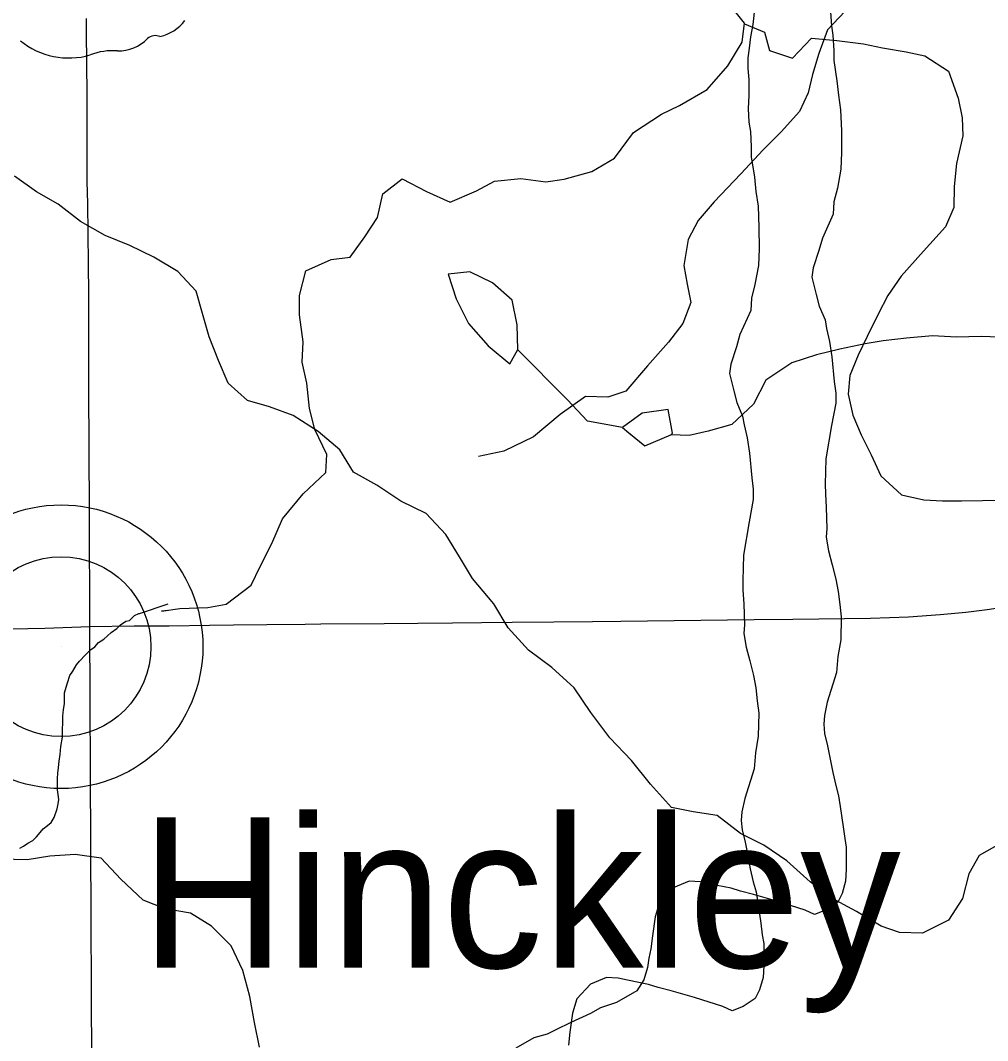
# Model space of a CAD drawing. Extents: x -21.1 to 50.3, y 0 to 22.1.
# Drawn here: x 3.383 to 3.891, y 20.075 to 20.61 of the extents above; entities that cross this region are included whole.
import ezdxf

# ---------------------------------------------------------------- set-up
doc = ezdxf.new("R2010")
doc.units = 0
for name, color, linetype in [('GM_X_Minor_Lake', 7, 'Continuous'), ('GM_X_Minor_River', 7, 'Continuous'), ('GM_X_State_Route', 7, 'Continuous'), ('GM_X_State_Shield', 7, 'Continuous'), ('GM_X_Unincorporated', 7, 'Continuous'), ('GM_X_Unincorporated_Location', 7, 'Continuous'), ('GM_X_Unincorporated_Text', 7, 'Continuous')]:
    doc.layers.add(name, color=color, linetype=linetype)

msp = doc.modelspace()

# ---------------------------------------------------------------- linework, layer by layer
at = {"layer": 'GM_X_Minor_Lake'}
for points in [[(3.6446048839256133, 20.437707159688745), (3.644203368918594, 20.45072420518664), (3.6415196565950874, 20.46365223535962), (3.631233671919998, 20.47276776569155), (3.6194306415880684, 20.478457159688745), (3.6080177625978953, 20.47730185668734), (3.612222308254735, 20.464375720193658)], [(3.644602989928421, 20.437794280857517), (3.644203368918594, 20.45072420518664), (3.6415196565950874, 20.46365223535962), (3.631233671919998, 20.47276776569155), (3.6194306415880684, 20.478457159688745), (3.6080177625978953, 20.47730185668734), (3.612222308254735, 20.464375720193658)], [(3.612222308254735, 20.464375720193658), (3.6187071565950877, 20.451453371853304), (3.628998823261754, 20.439674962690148), (3.640426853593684, 20.430182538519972), (3.6446048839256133, 20.437707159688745)], [(3.612222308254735, 20.464375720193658), (3.6187071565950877, 20.451453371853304), (3.628998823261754, 20.439674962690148), (3.640426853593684, 20.430182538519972), (3.6445954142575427, 20.437688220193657)], [(3.7249268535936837, 20.39300261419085), (3.7257147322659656, 20.393779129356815), (3.7234135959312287, 20.406324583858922), (3.709716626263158, 20.404407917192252), (3.699455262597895, 20.396788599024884), (3.7027999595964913, 20.394084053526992)], [(3.7248681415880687, 20.39294390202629), (3.7257147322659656, 20.393779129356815), (3.7234135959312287, 20.406324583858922), (3.709716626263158, 20.404407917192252), (3.699455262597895, 20.396788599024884), (3.7027999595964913, 20.394084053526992)], [(3.702616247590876, 20.394248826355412), (3.711265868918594, 20.387294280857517), (3.724923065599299, 20.39300072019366)], [(3.7027999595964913, 20.394084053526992), (3.711265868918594, 20.387294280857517), (3.7249268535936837, 20.39300261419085)]]:
    msp.add_lwpolyline(points, dxfattribs=at)
at = {"layer": 'GM_X_Minor_River'}
for points in [[(3.9026981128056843, 20.695344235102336), (3.8886678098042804, 20.688516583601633), (3.8776715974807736, 20.68206771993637), (3.86515834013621, 20.674480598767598), (3.855296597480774, 20.667654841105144), (3.8450541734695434, 20.65438021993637), (3.8389840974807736, 20.64375900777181), (3.8313950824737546, 20.629726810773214), (3.819258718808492, 20.618348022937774), (3.8071204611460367, 20.605452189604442), (3.8025655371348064, 20.592937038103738), (3.799146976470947, 20.58193703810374), (3.7968685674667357, 20.57245597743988), (3.792313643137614, 20.56259612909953), (3.7828325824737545, 20.551974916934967), (3.773349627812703, 20.542491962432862)], [(3.460746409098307, 20.300845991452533), (3.457560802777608, 20.3004501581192), (3.467077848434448, 20.3018251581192), (3.4818998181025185, 20.302361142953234), (3.4914225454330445, 20.30411682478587), (3.50449072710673, 20.31417743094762), (3.509202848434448, 20.323982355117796), (3.515464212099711, 20.336044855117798), (3.5209812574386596, 20.34887818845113), (3.5318183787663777, 20.362010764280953), (3.5437672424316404, 20.373226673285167), (3.5442937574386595, 20.382717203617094), (3.5380361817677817, 20.395726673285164), (3.5351687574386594, 20.406789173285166), (3.5338562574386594, 20.420105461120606), (3.5313676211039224, 20.43116227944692), (3.5319130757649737, 20.44179106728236), (3.5298486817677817, 20.455880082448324), (3.530009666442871, 20.466133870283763), (3.5332464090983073, 20.47900318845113), (3.546630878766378, 20.48487818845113), (3.556526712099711, 20.4862475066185), (3.5642861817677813, 20.496766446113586), (3.5708998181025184, 20.506923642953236), (3.573752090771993, 20.519417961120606), (3.5837501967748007, 20.527245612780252), (3.596558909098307, 20.520592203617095), (3.609009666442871, 20.51508462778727), (3.6227729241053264, 20.52095583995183), (3.6323486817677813, 20.526128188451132), (3.6460437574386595, 20.52744068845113), (3.659310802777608, 20.52571909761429), (3.6688297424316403, 20.527095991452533), (3.683322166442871, 20.531054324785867), (3.6952066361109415, 20.538092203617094), (3.705291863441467, 20.551614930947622), (3.719873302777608, 20.561272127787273), (3.729435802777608, 20.56568690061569), (3.744002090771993, 20.574203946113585), (3.754827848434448, 20.586577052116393), (3.762236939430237, 20.599001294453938), (3.7635304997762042, 20.60885924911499), (3.7553335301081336, 20.619241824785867)], [(3.7689435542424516, 20.61780223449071), (3.7678545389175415, 20.608300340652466), (3.7667503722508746, 20.6018363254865), (3.7660230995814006, 20.595752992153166), (3.765288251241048, 20.590809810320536), (3.765320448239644, 20.585110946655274), (3.765733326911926, 20.579415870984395), (3.7657806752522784, 20.571057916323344), (3.7654378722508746, 20.564217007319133), (3.765858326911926, 20.557002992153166), (3.7666480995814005, 20.55206738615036), (3.7670723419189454, 20.544092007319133), (3.7671026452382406, 20.538771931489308), (3.7686859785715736, 20.52814503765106), (3.769489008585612, 20.52055223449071), (3.770674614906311, 20.512959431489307), (3.771115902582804, 20.501944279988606), (3.7711784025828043, 20.49054844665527), (3.770848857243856, 20.481807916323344), (3.7690003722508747, 20.471921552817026), (3.76713862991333, 20.46469238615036), (3.7667939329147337, 20.458232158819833), (3.7611537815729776, 20.445663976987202), (3.759288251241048, 20.4391961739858), (3.756293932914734, 20.430059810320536), (3.7555590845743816, 20.425118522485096), (3.757894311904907, 20.41601435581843), (3.7594511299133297, 20.40994238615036), (3.762538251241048, 20.402743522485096), (3.7633242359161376, 20.398188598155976), (3.764884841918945, 20.391359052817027), (3.766070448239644, 20.383387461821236), (3.7672844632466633, 20.370476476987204), (3.7680818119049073, 20.364404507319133), (3.768112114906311, 20.359084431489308), (3.765894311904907, 20.347294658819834), (3.7629454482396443, 20.329804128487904), (3.76263862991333, 20.31650488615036), (3.7626689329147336, 20.311567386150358), (3.763089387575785, 20.304351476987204), (3.7635306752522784, 20.2933363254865), (3.763176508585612, 20.28877571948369), (3.764358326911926, 20.281565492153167), (3.7663015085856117, 20.274357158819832), (3.7682484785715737, 20.26677003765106), (3.769426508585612, 20.260319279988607), (3.770225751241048, 20.253484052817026), (3.7710230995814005, 20.24703140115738), (3.7707105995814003, 20.234872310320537), (3.769237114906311, 20.226127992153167), (3.7685230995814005, 20.21776435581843), (3.7636613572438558, 20.20216208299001), (3.7621784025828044, 20.195315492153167), (3.761822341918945, 20.19075488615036), (3.7622314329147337, 20.185819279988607), (3.763788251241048, 20.179368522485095), (3.7653564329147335, 20.171400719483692)], [(3.8087266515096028, 20.614733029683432), (3.8091471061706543, 20.607519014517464), (3.8099368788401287, 20.602583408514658), (3.810361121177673, 20.59460802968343), (3.8103914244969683, 20.589287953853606), (3.811974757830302, 20.57866106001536), (3.81277778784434, 20.57106825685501), (3.813963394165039, 20.563475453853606), (3.8144046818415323, 20.552460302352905), (3.814467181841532, 20.54106446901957), (3.8141376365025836, 20.532323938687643), (3.812289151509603, 20.522437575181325), (3.810427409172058, 20.515208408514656), (3.810082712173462, 20.50874818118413), (3.8044425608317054, 20.4961799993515), (3.802577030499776, 20.489712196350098), (3.799582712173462, 20.480575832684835), (3.7988478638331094, 20.475634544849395), (3.8011830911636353, 20.46653037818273), (3.802739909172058, 20.460458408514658), (3.805827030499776, 20.453259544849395), (3.8066130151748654, 20.448704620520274), (3.8081736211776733, 20.441875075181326), (3.8093592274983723, 20.433903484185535), (3.8105732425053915, 20.420992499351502), (3.811370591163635, 20.41492052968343), (3.811400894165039, 20.409600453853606), (3.8091830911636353, 20.397810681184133), (3.8062342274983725, 20.380320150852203), (3.805927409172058, 20.367020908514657), (3.805957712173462, 20.362083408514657), (3.8063781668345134, 20.3548674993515), (3.8068194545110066, 20.3438523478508), (3.8064652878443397, 20.33929174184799), (3.8076471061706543, 20.332081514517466), (3.80959028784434, 20.32487318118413), (3.811537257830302, 20.31728606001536), (3.8127152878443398, 20.310835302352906), (3.813514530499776, 20.304000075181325), (3.8143118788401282, 20.297547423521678), (3.8139993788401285, 20.285388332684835), (3.812525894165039, 20.276644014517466), (3.8118118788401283, 20.268280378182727), (3.8069501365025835, 20.25267810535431), (3.805467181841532, 20.245831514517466), (3.8051111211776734, 20.241270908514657), (3.805520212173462, 20.236335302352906), (3.807077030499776, 20.229884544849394), (3.8086452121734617, 20.22191674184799)], [(3.763496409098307, 20.60860356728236), (3.7740911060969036, 20.604141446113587), (3.776604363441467, 20.594605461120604), (3.78869527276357, 20.590622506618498), (3.7987331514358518, 20.601107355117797), (3.8120058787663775, 20.599766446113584), (3.826034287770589, 20.598035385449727), (3.835877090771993, 20.595986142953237), (3.8483808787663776, 20.593897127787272), (3.858221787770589, 20.591847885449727), (3.8706308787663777, 20.58367932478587), (3.8757312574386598, 20.56954674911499), (3.877850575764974, 20.55925697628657), (3.878083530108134, 20.54975508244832), (3.8748240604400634, 20.53536871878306), (3.873496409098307, 20.523230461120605), (3.873325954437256, 20.512215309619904), (3.8689888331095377, 20.502025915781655), (3.8573979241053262, 20.489283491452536), (3.8458013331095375, 20.476162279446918), (3.8388070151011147, 20.466010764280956), (3.833717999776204, 20.45620962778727), (3.827839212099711, 20.44452212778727), (3.823130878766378, 20.434715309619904), (3.818789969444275, 20.424145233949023), (3.8178770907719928, 20.414279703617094), (3.82036572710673, 20.40322477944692), (3.8247634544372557, 20.392900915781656), (3.829920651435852, 20.382563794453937), (3.835066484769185, 20.371469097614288), (3.8459263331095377, 20.36142743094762), (3.857664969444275, 20.35896909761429), (3.8675304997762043, 20.35843879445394), (3.8774054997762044, 20.358289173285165), (3.8884225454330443, 20.35850318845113), (3.8979225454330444, 20.358738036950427)], [(3.773349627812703, 20.542491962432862), (3.761590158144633, 20.529974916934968), (3.7475579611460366, 20.5151832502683), (3.7392132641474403, 20.50532150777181), (3.7339007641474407, 20.49546165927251), (3.731618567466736, 20.4818082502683), (3.7335068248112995, 20.471946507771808), (3.735396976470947, 20.462467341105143), (3.7312227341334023, 20.451467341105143), (3.7236356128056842, 20.441605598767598), (3.712635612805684, 20.429088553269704), (3.7012568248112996, 20.41581393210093), (3.6917776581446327, 20.41277984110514), (3.680027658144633, 20.413156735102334), (3.666754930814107, 20.40367378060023), (3.6527227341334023, 20.391914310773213), (3.6371753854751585, 20.38432718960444), (3.6239064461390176, 20.381671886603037)], [(3.8987753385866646, 20.17911246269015), (3.886608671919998, 20.172250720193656), (3.881296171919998, 20.162735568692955), (3.8778908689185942, 20.14980185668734), (3.8706768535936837, 20.13838140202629), (3.8569893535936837, 20.131519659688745), (3.8448132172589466, 20.131885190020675), (3.8352942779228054, 20.13529617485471), (3.8223473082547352, 20.14288708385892), (3.8090196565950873, 20.150095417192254), (3.797972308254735, 20.15844958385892), (3.7857810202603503, 20.169462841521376), (3.773591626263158, 20.17781511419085), (3.7614060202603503, 20.183885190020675), (3.7492185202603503, 20.19337761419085), (3.7366579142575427, 20.19526397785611), (3.725239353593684, 20.197531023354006), (3.714186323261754, 20.20968822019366), (3.7042753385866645, 20.222227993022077), (3.6928435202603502, 20.23400261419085), (3.6829306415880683, 20.24730185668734), (3.674159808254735, 20.260222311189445), (3.6623492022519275, 20.270854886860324), (3.650159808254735, 20.279968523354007), (3.639489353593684, 20.29174314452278), (3.631860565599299, 20.304286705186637), (3.6208056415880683, 20.31758405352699), (3.613940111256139, 20.328985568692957), (3.6066938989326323, 20.340763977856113), (3.596404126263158, 20.351782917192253), (3.583076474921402, 20.358229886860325), (3.5705082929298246, 20.366582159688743), (3.558322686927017, 20.373411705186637), (3.5510745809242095, 20.385193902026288), (3.53964655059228, 20.394688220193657), (3.526697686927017, 20.403038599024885), (3.5141332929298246, 20.407585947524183), (3.5027147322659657, 20.41099503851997), (3.4924268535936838, 20.420110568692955), (3.487462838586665, 20.43189276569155), (3.482498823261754, 20.444438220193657), (3.4790556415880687, 20.456602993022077), (3.475614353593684, 20.468390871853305), (3.4660878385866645, 20.47864655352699), (3.4535196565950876, 20.48623746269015), (3.4409533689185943, 20.49230564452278), (3.428008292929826, 20.49761435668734), (3.4150613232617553, 20.50482458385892), (3.40325261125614, 20.51393822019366), (3.391826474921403, 20.52038897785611), (3.3804003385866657, 20.528743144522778)], [(3.9163132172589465, 20.43976208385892), (3.8972469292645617, 20.444192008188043), (3.887735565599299, 20.444561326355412), (3.874798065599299, 20.444165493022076), (3.862239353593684, 20.444909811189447), (3.848542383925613, 20.44375261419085), (3.836370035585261, 20.442216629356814), (3.826858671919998, 20.440682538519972), (3.813546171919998, 20.438004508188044), (3.801373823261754, 20.43494579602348), (3.7884420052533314, 20.43074693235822), (3.7747582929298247, 20.421601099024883), (3.7683075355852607, 20.409044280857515), (3.756909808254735, 20.398379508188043), (3.744358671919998, 20.394942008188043), (3.7344685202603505, 20.392648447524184), (3.724953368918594, 20.393017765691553)], [(3.699517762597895, 20.39679996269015), (3.681186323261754, 20.40018822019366), (3.6705158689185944, 20.411585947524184), (3.6444817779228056, 20.437631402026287)], [(3.383077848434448, 20.176152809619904), (3.384994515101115, 20.177268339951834), (3.3872975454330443, 20.17875887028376), (3.3899812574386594, 20.180241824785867), (3.391907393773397, 20.18211682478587), (3.3938411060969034, 20.184372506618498), (3.395388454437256, 20.18625318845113), (3.39769527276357, 20.188124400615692), (3.3996176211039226, 20.18961682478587), (3.4011763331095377, 20.192258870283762), (3.40275777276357, 20.196800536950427), (3.4031763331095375, 20.19945962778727), (3.4035873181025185, 20.20173424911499), (3.4032426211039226, 20.204402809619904), (3.4028941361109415, 20.20668879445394), (3.402920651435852, 20.208592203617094), (3.4029509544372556, 20.2108725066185), (3.402977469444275, 20.21277212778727), (3.4030153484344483, 20.2154350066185), (3.403435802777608, 20.218472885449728), (3.4038638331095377, 20.221889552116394), (3.4042918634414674, 20.22530811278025), (3.4047293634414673, 20.229486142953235), (3.4055589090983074, 20.234417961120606), (3.4056100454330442, 20.238220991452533), (3.4056611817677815, 20.242025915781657), (3.405708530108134, 20.245446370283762), (3.4061365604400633, 20.248864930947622), (3.406557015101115, 20.251902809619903), (3.4065835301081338, 20.25380243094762), (3.406634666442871, 20.257605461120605), (3.4074376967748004, 20.2606376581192), (3.4082312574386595, 20.262908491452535), (3.4094244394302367, 20.26669637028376), (3.410975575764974, 20.268957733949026), (3.4129244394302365, 20.27235356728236), (3.414471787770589, 20.27423424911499), (3.4175608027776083, 20.277613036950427), (3.420259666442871, 20.28023993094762), (3.422560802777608, 20.281730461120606), (3.424494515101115, 20.28398424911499), (3.427183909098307, 20.28584977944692), (3.431034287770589, 20.28921909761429), (3.4341062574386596, 20.291459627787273), (3.436034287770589, 20.29333462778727), (3.438721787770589, 20.2952001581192), (3.440628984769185, 20.29555432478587), (3.4433259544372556, 20.298179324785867), (3.445623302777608, 20.299289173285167), (3.446005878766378, 20.299283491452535), (3.460971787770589, 20.304277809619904)], [(3.8086452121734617, 20.22191674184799), (3.8098232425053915, 20.215842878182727), (3.811383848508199, 20.209013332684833), (3.812934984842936, 20.203704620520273), (3.813728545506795, 20.19801143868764), (3.815309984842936, 20.187382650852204), (3.8161054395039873, 20.18130878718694), (3.816893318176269, 20.176753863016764), (3.8169596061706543, 20.164977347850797), (3.8166130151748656, 20.158897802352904), (3.814745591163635, 20.152428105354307), (3.8124880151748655, 20.147856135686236), (3.806039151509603, 20.143642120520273), (3.8003440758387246, 20.141331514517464), (3.795383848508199, 20.143581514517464), (3.780508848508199, 20.148437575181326), (3.768309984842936, 20.1517898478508), (3.761446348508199, 20.153651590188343), (3.7564918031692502, 20.155142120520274), (3.7454406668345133, 20.15735992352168), (3.740484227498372, 20.15847356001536), (3.7343914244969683, 20.15881825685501), (3.726037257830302, 20.15535424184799), (3.718845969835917, 20.147714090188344), (3.7166073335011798, 20.14010613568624), (3.7151395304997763, 20.130219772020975), (3.714416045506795, 20.12337696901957), (3.713302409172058, 20.118431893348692), (3.7125675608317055, 20.113490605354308), (3.710702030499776, 20.10702090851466), (3.706927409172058, 20.101301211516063), (3.6963024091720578, 20.0951648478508), (3.6879444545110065, 20.09245840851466), (3.6826319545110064, 20.089390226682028), (3.6723800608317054, 20.084774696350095), (3.664408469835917, 20.0809299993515), (3.6598535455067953, 20.07862696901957), (3.653012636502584, 20.076687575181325), (3.643525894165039, 20.071316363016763)], [(3.5089173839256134, 20.07175640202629), (3.5062355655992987, 20.08468443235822), (3.5039306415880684, 20.09837193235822), (3.5001067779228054, 20.11205943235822), (3.4939988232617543, 20.124981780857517), (3.4837109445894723, 20.13523746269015), (3.472667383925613, 20.142070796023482), (3.459345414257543, 20.144335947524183), (3.4479230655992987, 20.14888708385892), (3.436112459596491, 20.159900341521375), (3.425822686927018, 20.170917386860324), (3.412121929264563, 20.17280185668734), (3.3988056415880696, 20.172023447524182), (3.387012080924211, 20.170106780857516), (3.3733132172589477, 20.170472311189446)], [(3.7653564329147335, 20.171400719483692), (3.7665344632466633, 20.16532685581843), (3.768095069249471, 20.158497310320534), (3.769646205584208, 20.153188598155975), (3.7704397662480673, 20.147495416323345), (3.772021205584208, 20.136866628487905), (3.7728166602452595, 20.13079276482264), (3.7736045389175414, 20.126237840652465), (3.773670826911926, 20.114461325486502), (3.7733242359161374, 20.108381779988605), (3.771456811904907, 20.101912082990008), (3.7691992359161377, 20.09734011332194), (3.7627503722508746, 20.093126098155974), (3.757055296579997, 20.090815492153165), (3.752095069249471, 20.093065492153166), (3.737220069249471, 20.097921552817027), (3.7250212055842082, 20.1012738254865), (3.718157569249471, 20.103135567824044), (3.7132030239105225, 20.104626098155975), (3.702151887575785, 20.10684390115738), (3.6971954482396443, 20.10795753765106), (3.6911026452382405, 20.10830223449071), (3.6827484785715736, 20.104838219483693), (3.675557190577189, 20.097198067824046), (3.673318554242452, 20.08959011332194), (3.671850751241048, 20.079703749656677), (3.671127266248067, 20.072860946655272)]]:
    msp.add_lwpolyline(points, dxfattribs=at)
at = {"layer": 'GM_X_State_Route'}
for p, q in [((3.4198101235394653, 20.292366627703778), (3.419628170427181, 20.352569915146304)), ((3.421076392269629, 20.024454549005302), (3.4198101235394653, 20.292366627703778))]:
    msp.add_line(p, q, dxfattribs=at)
for points in [[(3.419628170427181, 20.352569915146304), (3.419431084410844, 20.417790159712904), (3.419300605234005, 20.466505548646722), (3.419176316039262, 20.482791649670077), (3.418791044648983, 20.514338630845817), (3.4185363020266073, 20.52590851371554), (3.418412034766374, 20.571579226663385), (3.418157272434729, 20.604269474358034), (3.418140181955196, 20.611357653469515)], [(3.4198101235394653, 20.292366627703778), (3.4430866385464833, 20.292751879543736), (3.461535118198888, 20.29287613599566), (3.482649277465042, 20.293130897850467), (3.495244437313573, 20.29338568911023), (3.5127608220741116, 20.29353479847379), (3.5329615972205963, 20.293721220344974), (3.5411139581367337, 20.2937957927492), (3.5743510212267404, 20.29410023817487), (3.5919731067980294, 20.294261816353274), (3.610315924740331, 20.294435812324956), (3.6254027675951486, 20.294572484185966), (3.6415832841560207, 20.294721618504), (3.6634181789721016, 20.294926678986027), (3.6837494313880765, 20.29511307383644), (3.6986312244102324, 20.29529330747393), (3.726518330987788, 20.29562261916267), (3.7685539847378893, 20.296132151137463), (3.7888230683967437, 20.296312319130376), (3.8297278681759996, 20.296865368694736), (3.8496241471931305, 20.29745563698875), (3.866165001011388, 20.298729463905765), (3.8797730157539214, 20.30000325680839), (3.8908396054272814, 20.301401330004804), (3.900253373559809, 20.30279943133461)], [(2.9840309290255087, 20.28674944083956), (3.033429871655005, 20.287060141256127), (3.074303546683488, 20.287308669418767), (3.117892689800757, 20.28742673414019), (3.169758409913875, 20.28779958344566), (3.218834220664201, 20.288364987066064), (3.263684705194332, 20.289017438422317), (3.2879305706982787, 20.289526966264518), (3.3336136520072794, 20.29027260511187), (3.396222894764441, 20.29162719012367), (3.4198101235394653, 20.292366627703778)]]:
    msp.add_lwpolyline(points, dxfattribs=at)
at = {"layer": 'GM_X_State_Shield'}
for centre, radius, start, end in [((3.451671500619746, 20.623878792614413), 0.022595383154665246, 282.8731916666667, 323.27711111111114), ((3.408821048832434, 20.630736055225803), 0.0400896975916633, 230.70037222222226, 286.29183611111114), ((3.434913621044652, 20.615749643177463), 0.02135989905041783, 268.7770194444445, 315.54927222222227), ((3.4542357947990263, 20.596368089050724), 0.006013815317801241, 65.75173055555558, 132.64842222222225), ((3.431985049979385, 20.56154645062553), 0.03294109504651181, 85.69512222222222, 111.20994722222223)]:
    msp.add_arc(centre, radius, start, end, dxfattribs=at)
at = {"layer": 'GM_X_Unincorporated'}
for radius in [0.07440318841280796, 0.047164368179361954]:
    msp.add_circle((3.404815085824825, 20.281847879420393), radius, dxfattribs=at)
at = {"layer": 'GM_X_Unincorporated_Location'}
msp.add_line((3.404815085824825, 20.281847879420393), (3.404815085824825, 20.281847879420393), dxfattribs=at)

# ---------------------------------------------------------------- texts
at = {"layer": 'GM_X_Unincorporated_Text'}
msp.add_text('Hinckley', height=0.07897727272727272, rotation=1e-05, dxfattribs=at).set_placement((3.4464740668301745, 20.113425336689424))

doc.saveas('drawing.dxf')
